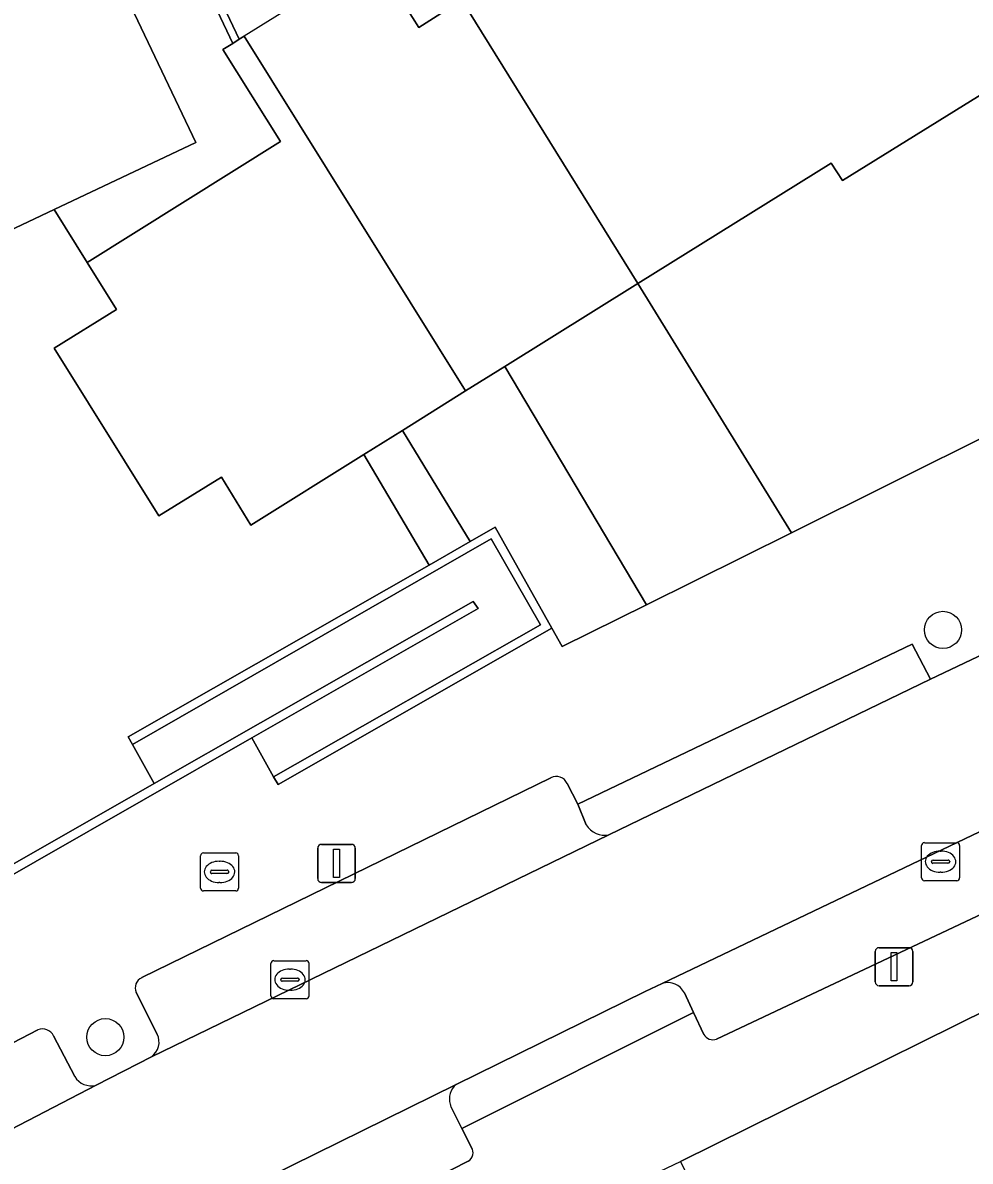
# Model space of a CAD drawing. Extents: x 159716 to 160783, y 383290 to 384031.
# Drawn here: x 160528.52 to 160553.45, y 383407.99 to 383437.94 of the extents above; entities that cross this region are included whole.
import ezdxf

# ---------------------------------------------------------------- set-up
doc = ezdxf.new("R2010")
doc.units = 0
for name, color, linetype in [('IMGEO_Boom', 7, 'Continuous'), ('IMGEO_Brandkraan', 7, 'Continuous'), ('IMGEO_Erf', 7, 'Continuous'), ('IMGEO_Kolk', 7, 'Continuous'), ('IMGEO_Lichtmast', 7, 'Continuous'), ('IMGEO_Muur', 7, 'Continuous'), ('IMGEO_Pand', 7, 'Continuous'), ('IMGEO_Pand_overbouw', 7, 'Continuous'), ('IMGEO_Parkeervlak_open', 7, 'Continuous'), ('IMGEO_Rijbaan_lokaal_open', 7, 'Continuous'), ('IMGEO_Voetpad_op_trap', 7, 'Continuous'), ('IMGEO_Voetpad_open', 7, 'Continuous')]:
    doc.layers.add(name, color=color, linetype=linetype)

msp = doc.modelspace()

# ---------------------------------------------------------------- linework, layer by layer
at = {"layer": 'IMGEO_Boom'}
for centre in [(160552.733, 383421.967), (160530.698, 383411.254)]:
    msp.add_circle(centre, 0.489, dxfattribs=at)
at = {"layer": 'IMGEO_Brandkraan'}
for p, q in [((160533.2, 383415.175), (160533.2, 383416.027)), ((160533.275, 383416.101), (160534.127, 383416.101)), ((160534.201, 383416.027), (160534.201, 383415.175)), ((160533.688, 383415.881), (160533.713, 383415.881)), ((160533.459, 383415.595), (160533.459, 383415.607)), ((160533.897, 383415.558), (160533.499, 383415.558)), ((160533.502, 383415.644), (160533.9, 383415.644)), ((160533.943, 383415.607), (160533.943, 383415.595)), ((160534.127, 383415.101), (160533.275, 383415.101)), ((160533.711, 383415.321), (160533.686, 383415.321))]:
    msp.add_line(p, q, dxfattribs=at)
for points in [[(160533.2, 383415.175), (160533.2, 383416.027)], [(160533.275, 383416.101), (160534.127, 383416.101)], [(160534.201, 383416.027), (160534.201, 383415.175)], [(160534.127, 383415.101), (160533.275, 383415.101)]]:
    msp.add_lwpolyline(points, dxfattribs=at)
for centre, radius, start, end in [((160533.277, 383416.025), 0.0765, 91.552, 178.448), ((160533.277, 383416.025), 0.0765, 91.552, 178.448), ((160534.125, 383416.025), 0.0765, 1.552, 88.448), ((160534.125, 383416.025), 0.0765, 1.552, 88.448), ((160533.499, 383415.604), 0.0403, 85.8775, 175.7526), ((160533.496, 383415.594), 0.0366, 178.938, 274.7102), ((160533.9, 383415.601), 0.043, 264.8664, 352.4533), ((160533.904, 383415.606), 0.0386, 1.7309, 96.639), ((160533.277, 383415.177), 0.0765, 181.552, 268.448), ((160533.277, 383415.177), 0.0765, 181.552, 268.448), ((160534.125, 383415.177), 0.0765, 271.552, 358.448), ((160534.125, 383415.177), 0.0765, 271.552, 358.448)]:
    msp.add_arc(centre, radius, start, end, dxfattribs=at)
for centre, major_axis, ratio, start_param, end_param in [((160533.687, 383415.601), (-0.387, 0.002), 0.722429, 4.712389, 7.853982), ((160533.712, 383415.601), (-0.39, 0.002), 0.717154, 1.570796, 4.712389)]:
    msp.add_ellipse(centre, major_axis=major_axis, ratio=ratio, start_param=start_param, end_param=end_param, dxfattribs=at)
at = {"layer": 'IMGEO_Erf'}
msp.add_lwpolyline([(160527.104, 383452.48), (160534.221, 383437.504), (160534.349, 383437.582), (160540.171, 383428.254), (160541.204, 383428.898), (160544.704, 383431.083), (160540.077, 383438.534), (160538.946, 383437.815), (160538.61, 383438.344)], dxfattribs=at)
at = {"layer": 'IMGEO_Kolk'}
for p, q in [((160552.17, 383415.444), (160552.17, 383416.296)), ((160552.245, 383416.37), (160553.097, 383416.37)), ((160553.171, 383416.296), (160553.171, 383415.444)), ((160552.658, 383416.15), (160552.683, 383416.15)), ((160552.429, 383415.864), (160552.429, 383415.876)), ((160552.867, 383415.827), (160552.469, 383415.827)), ((160552.472, 383415.913), (160552.87, 383415.913)), ((160552.913, 383415.876), (160552.913, 383415.864)), ((160552.681, 383415.59), (160552.656, 383415.59)), ((160553.097, 383415.37), (160552.245, 383415.37)), ((160535.053, 383412.34), (160535.053, 383413.192)), ((160535.128, 383413.266), (160535.98, 383413.266)), ((160535.541, 383413.046), (160535.566, 383413.046)), ((160536.054, 383413.192), (160536.054, 383412.34)), ((160535.312, 383412.76), (160535.312, 383412.772)), ((160535.75, 383412.723), (160535.352, 383412.723)), ((160535.355, 383412.809), (160535.753, 383412.809)), ((160535.796, 383412.772), (160535.796, 383412.76)), ((160535.564, 383412.486), (160535.539, 383412.486)), ((160535.98, 383412.266), (160535.128, 383412.266))]:
    msp.add_line(p, q, dxfattribs=at)
for points in [[(160552.17, 383415.444), (160552.17, 383416.296)], [(160552.245, 383416.37), (160553.097, 383416.37)], [(160553.171, 383416.296), (160553.171, 383415.444)], [(160553.097, 383415.37), (160552.245, 383415.37)], [(160535.053, 383412.34), (160535.053, 383413.192)], [(160535.128, 383413.266), (160535.98, 383413.266)], [(160536.054, 383413.192), (160536.054, 383412.34)], [(160535.98, 383412.266), (160535.128, 383412.266)]]:
    msp.add_lwpolyline(points, dxfattribs=at)
for centre, radius, start, end in [((160552.247, 383416.294), 0.0765, 91.552, 178.448), ((160552.247, 383416.294), 0.0765, 91.552, 178.448), ((160553.095, 383416.294), 0.0765, 1.552, 88.448), ((160553.095, 383416.294), 0.0765, 1.552, 88.448), ((160552.469, 383415.873), 0.0403, 85.8775, 175.7526), ((160552.466, 383415.863), 0.0366, 178.938, 274.7102), ((160552.87, 383415.87), 0.043, 264.8664, 352.4533), ((160552.874, 383415.875), 0.0386, 1.7309, 96.639), ((160552.247, 383415.446), 0.0765, 181.552, 268.448), ((160552.247, 383415.446), 0.0765, 181.552, 268.448), ((160553.095, 383415.446), 0.0765, 271.552, 358.448), ((160553.095, 383415.446), 0.0765, 271.552, 358.448), ((160535.13, 383413.19), 0.0765, 91.552, 178.448), ((160535.13, 383413.19), 0.0765, 91.552, 178.448), ((160535.978, 383413.19), 0.0765, 1.552, 88.448), ((160535.978, 383413.19), 0.0765, 1.552, 88.448), ((160535.352, 383412.769), 0.0403, 85.8775, 175.7526), ((160535.349, 383412.759), 0.0366, 178.938, 274.7102), ((160535.753, 383412.766), 0.043, 264.8664, 352.4533), ((160535.757, 383412.771), 0.0386, 1.7309, 96.639), ((160535.13, 383412.342), 0.0765, 181.552, 268.448), ((160535.13, 383412.342), 0.0765, 181.552, 268.448), ((160535.978, 383412.342), 0.0765, 271.552, 358.448), ((160535.978, 383412.342), 0.0765, 271.552, 358.448)]:
    msp.add_arc(centre, radius, start, end, dxfattribs=at)
for centre, major_axis, ratio, start_param, end_param in [((160552.657, 383415.87), (-0.387, 0.002), 0.722429, 4.712389, 7.853982), ((160552.682, 383415.87), (-0.39, 0.002), 0.717154, 1.570796, 4.712389), ((160535.54, 383412.766), (-0.387, 0.002), 0.722429, 4.712389, 7.853982), ((160535.565, 383412.766), (-0.39, 0.002), 0.717154, 1.570796, 4.712389)]:
    msp.add_ellipse(centre, major_axis=major_axis, ratio=ratio, start_param=start_param, end_param=end_param, dxfattribs=at)
at = {"layer": 'IMGEO_Lichtmast'}
for p, q in [((160536.383, 383416.326), (160537.173, 383416.326)), ((160537.173, 383416.326), (160536.383, 383416.326)), ((160536.283, 383415.426), (160536.283, 383416.226)), ((160536.283, 383416.226), (160536.283, 383415.426)), ((160537.273, 383416.226), (160537.273, 383415.426)), ((160537.273, 383415.426), (160537.273, 383416.226)), ((160537.173, 383415.326), (160536.383, 383415.326)), ((160536.383, 383415.326), (160537.173, 383415.326)), ((160551.053, 383413.608), (160551.843, 383413.608)), ((160551.843, 383413.608), (160551.053, 383413.608)), ((160550.953, 383412.708), (160550.953, 383413.508)), ((160550.953, 383413.508), (160550.953, 383412.708)), ((160551.943, 383413.508), (160551.943, 383412.708)), ((160551.943, 383412.708), (160551.943, 383413.508)), ((160551.843, 383412.608), (160551.053, 383412.608)), ((160551.053, 383412.608), (160551.843, 383412.608))]:
    msp.add_line(p, q, dxfattribs=at)
for points in [[(160536.703, 383416.201), (160536.853, 383416.201), (160536.853, 383415.451), (160536.703, 383415.451), (160536.703, 383416.201)], [(160551.373, 383413.483), (160551.523, 383413.483), (160551.523, 383412.733), (160551.373, 383412.733), (160551.373, 383413.483)]]:
    msp.add_lwpolyline(points, dxfattribs=at)
for centre, start, end in [((160536.383, 383416.226), 90, 180), ((160536.383, 383416.226), 90, 180), ((160537.173, 383416.226), 0, 90), ((160537.173, 383416.226), 360, 90), ((160536.383, 383415.426), 180, 270), ((160536.383, 383415.426), 180, 270), ((160537.173, 383415.426), 270, 0), ((160537.173, 383415.426), 270, 0), ((160551.053, 383413.508), 90, 180), ((160551.053, 383413.508), 90, 180), ((160551.843, 383413.508), 0, 90), ((160551.843, 383413.508), 360, 90), ((160551.053, 383412.708), 180, 270), ((160551.053, 383412.708), 180, 270), ((160551.843, 383412.708), 270, 0), ((160551.843, 383412.708), 270, 0)]:
    msp.add_arc(centre, 0.1, start, end, dxfattribs=at)
at = {"layer": 'IMGEO_Muur'}
for points in [[(160526.938, 383452.377), (160534.047, 383437.396), (160534.221, 383437.504), (160527.104, 383452.48)], [(160542.445, 383422.012), (160540.956, 383424.666), (160540.295, 383424.289), (160539.219, 383423.674), (160531.301, 383419.153), (160531.411, 383418.956), (160540.851, 383424.362), (160542.141, 383422.099), (160535.118, 383418.101), (160535.243, 383417.901)], [(160534.552, 383419.126), (160540.501, 383422.526), (160540.372, 383422.711), (160531.983, 383417.925), (160523.023, 383412.813), (160523.142, 383412.604)]]:
    msp.add_lwpolyline(points, close=True, dxfattribs=at)
at = {"layer": 'IMGEO_Pand'}
msp.add_lwpolyline([(160538.61, 383438.344), (160538.946, 383437.815), (160540.077, 383438.534), (160544.704, 383431.083), (160549.791, 383434.248), (160550.087, 383433.786), (160553.899, 383436.147), (160556.735, 383428.501), (160573.006, 383436.567), (160574.435, 383440.833)], dxfattribs=at)
for points in [[(160523.178, 383435.884), (160525.289, 383431.447), (160525.421, 383431.17), (160529.348, 383433.026), (160533.079, 383434.789), (160530.836, 383439.503)], [(160538.512, 383427.217), (160540.171, 383428.254), (160534.349, 383437.582), (160534.221, 383437.504), (160534.047, 383437.396), (160533.791, 383437.239), (160535.306, 383434.813), (160530.217, 383431.636), (160530.99, 383430.397), (160529.353, 383429.375), (160532.106, 383424.966), (160533.756, 383425.984), (160534.523, 383424.723), (160537.495, 383426.581)], [(160577.746, 383412.172), (160574.4, 383418.928), (160573.117, 383421.51), (160561.391, 383415.694), (160561.782, 383414.869), (160558.029, 383412.952), (160557.591, 383413.809), (160545.828, 383407.983), (160550.329, 383398.897), (160546.728, 383397.189), (160549.349, 383392.067), (160551.487, 383387.889), (160552.375, 383386.153), (160563.405, 383389.892), (160563.227, 383390.604), (160564.354, 383391.079), (160564.414, 383391.85), (160565.184, 383392.087), (160565.969, 383385.858), (160579.957, 383390.583)]]:
    msp.add_lwpolyline(points, close=True, dxfattribs=at)
at = {"layer": 'IMGEO_Pand_overbouw'}
msp.add_lwpolyline([(160540.171, 383428.254), (160544.704, 383431.083), (160540.077, 383438.534), (160538.946, 383437.815), (160538.61, 383438.344), (160537.856, 383439.546), (160537.756, 383439.708), (160534.349, 383437.582)], close=True, dxfattribs=at)
at = {"layer": 'IMGEO_Parkeervlak_open'}
for points in [[(160553.899, 383436.147), (160550.087, 383433.786), (160549.791, 383434.248), (160544.704, 383431.083), (160548.749, 383424.517), (160556.735, 383428.501)], [(160541.204, 383428.898), (160540.171, 383428.254), (160538.512, 383427.217), (160540.295, 383424.289), (160540.956, 383424.666), (160542.445, 383422.012), (160542.719, 383421.532), (160544.934, 383422.629)]]:
    msp.add_lwpolyline(points, close=True, dxfattribs=at)
for points in [[(160567.316, 383421.198), (160566.607, 383422.699), (160555.292, 383417.414), (160545.348, 383412.666)], [(160546.777, 383411.203), (160567.2, 383420.842)], [(160542.419, 383418.078), (160531.654, 383412.819)], [(160543.348, 383416.836), (160543.129, 383417.385), (160542.847, 383417.927)], [(160531.91, 383410.739), (160543.945, 383416.579)], [(160531.508, 383412.43), (160532.059, 383411.335)], [(160545.93, 383412.417), (160546.173, 383411.899), (160546.441, 383411.328)], [(160528.921, 383411.449), (160512.365, 383402.846), (160501.523, 383397.013)], [(160529.89, 383410.217), (160529.336, 383411.29)], [(160501.848, 383394.965), (160513.141, 383401.003), (160530.454, 383409.992)], [(160539.926, 383410.012), (160534.377, 383407.269), (160523.421, 383401.631)], [(160540.332, 383408.355), (160540.078, 383408.855), (160539.795, 383409.414)], [(160524.961, 383400.208), (160540.246, 383407.99)]]:
    msp.add_lwpolyline(points, dxfattribs=at)
for centre, radius, start, end in [((160542.559, 383417.792), 0.318, 25.1145, 116.0194), ((160543.831, 383417.137), 0.569, 211.8926, 281.525), ((160531.781, 383412.549), 0.298, 115.2418, 203.6138), ((160545.497, 383412.21), 0.48, 25.5766, 108.0975), ((160529.043, 383411.146), 0.326, 26.1057, 111.9674), ((160531.642, 383411.123), 0.468, 304.926, 27.0015), ((160546.683, 383411.464), 0.278, 209.4142, 289.773), ((160530.323, 383410.484), 0.509, 211.6021, 284.9003), ((160540.252, 383409.627), 0.505, 130.2637, 195.977), ((160540.348, 383409.666), 0.607, 196.9918, 204.4593), ((160540.11, 383408.215), 0.262, 301.1454, 32.3386)]:
    msp.add_arc(centre, radius, start, end, dxfattribs=at)
at = {"layer": 'IMGEO_Rijbaan_lokaal_open'}
msp.add_lwpolyline([(160544.704, 383431.083), (160541.204, 383428.898), (160544.934, 383422.629), (160548.749, 383424.517)], close=True, dxfattribs=at)
for points in [[(160566.75, 383423.562), (160569.473, 383424.81), (160573.889, 383426.883), (160572.337, 383430.071), (160570.844, 383429.371), (160567.932, 383427.997), (160567.354, 383427.724), (160566.554, 383427.332), (160554.01, 383421.434), (160552.404, 383420.67), (160543.945, 383416.579), (160531.91, 383410.739), (160530.454, 383409.992), (160513.141, 383401.003), (160501.848, 383394.965), (160500.433, 383394.16), (160486.541, 383386.343), (160481.968, 383383.62), (160476.209, 383380.206), (160475.436, 383379.714), (160471.815, 383377.547), (160469.684, 383376.287)], [(160539.926, 383410.012), (160544.901, 383412.453), (160545.348, 383412.666), (160555.292, 383417.414), (160566.607, 383422.699), (160566.509, 383422.904)], [(160511.921, 383395.566), (160516.691, 383398.094), (160517.616, 383398.584), (160522.475, 383401.136), (160523.421, 383401.631), (160534.377, 383407.269), (160539.926, 383410.012)]]:
    msp.add_lwpolyline(points, dxfattribs=at)
at = {"layer": 'IMGEO_Voetpad_op_trap'}
msp.add_lwpolyline([(160538.512, 383427.217), (160537.495, 383426.581), (160539.219, 383423.674), (160540.295, 383424.289)], close=True, dxfattribs=at)
at = {"layer": 'IMGEO_Voetpad_open'}
for points in [[(160524.847, 383456.797), (160523.022, 383455.929), (160524.109, 383453.645), (160526.351, 383448.931), (160528.594, 383444.217), (160530.836, 383439.503), (160533.079, 383434.789), (160529.348, 383433.026), (160530.217, 383431.636), (160535.306, 383434.813), (160533.791, 383437.239), (160534.047, 383437.396), (160526.938, 383452.377)], [(160535.118, 383418.101), (160542.141, 383422.099), (160540.851, 383424.362), (160531.411, 383418.956), (160531.983, 383417.925), (160540.372, 383422.711), (160540.501, 383422.526), (160534.552, 383419.126)]]:
    msp.add_lwpolyline(points, close=True, dxfattribs=at)
for points in [[(160566.554, 383427.332), (160567.354, 383427.724), (160567.932, 383427.997), (160570.844, 383429.371), (160572.337, 383430.071), (160574.53, 383431.1), (160573.006, 383436.567), (160556.735, 383428.501), (160548.749, 383424.517), (160544.934, 383422.629), (160542.719, 383421.532), (160542.445, 383422.012), (160535.243, 383417.901), (160535.118, 383418.101), (160534.552, 383419.126), (160523.142, 383412.604)], [(160523.023, 383412.813), (160531.983, 383417.925), (160531.411, 383418.956), (160531.301, 383419.153), (160539.219, 383423.674), (160537.495, 383426.581), (160534.523, 383424.723), (160533.756, 383425.984), (160532.106, 383424.966), (160529.353, 383429.375), (160530.99, 383430.397), (160530.217, 383431.636), (160529.348, 383433.026), (160525.421, 383431.17)], [(160527.992, 383399.461), (160532.894, 383401.829), (160537.898, 383404.123), (160543.135, 383406.701), (160545.828, 383407.983), (160557.591, 383413.809), (160561.391, 383415.694), (160573.117, 383421.51), (160573.889, 383426.883), (160569.473, 383424.81), (160566.75, 383423.562)], [(160542.847, 383417.927), (160543.129, 383417.385), (160551.924, 383421.59), (160552.404, 383420.67), (160554.01, 383421.434)], [(160543.945, 383416.579), (160552.404, 383420.67), (160551.924, 383421.59), (160543.129, 383417.385), (160543.348, 383416.836)], [(160567.2, 383420.842), (160546.777, 383411.203)], [(160531.654, 383412.819), (160542.419, 383418.078)], [(160532.059, 383411.335), (160531.508, 383412.43)], [(160545.348, 383412.666), (160544.901, 383412.453), (160539.926, 383410.012)], [(160546.173, 383411.899), (160545.93, 383412.417)], [(160539.795, 383409.414), (160540.078, 383408.855), (160546.173, 383411.899)], [(160546.441, 383411.328), (160546.173, 383411.899), (160540.078, 383408.855), (160540.332, 383408.355)], [(160501.523, 383397.013), (160512.365, 383402.846), (160528.921, 383411.449)], [(160529.336, 383411.29), (160529.89, 383410.217)], [(160530.454, 383409.992), (160531.91, 383410.739)], [(160540.246, 383407.99), (160524.961, 383400.208)]]:
    msp.add_lwpolyline(points, dxfattribs=at)
for centre, radius, start, end in [((160542.559, 383417.792), 0.318, 25.1145, 116.0194), ((160543.831, 383417.137), 0.569, 211.8926, 281.525), ((160531.781, 383412.549), 0.298, 115.2418, 203.6138), ((160545.497, 383412.21), 0.48, 25.5766, 108.0975), ((160529.043, 383411.146), 0.326, 26.1057, 111.9674), ((160531.642, 383411.123), 0.468, 304.926, 27.0015), ((160546.683, 383411.464), 0.278, 209.4142, 289.773), ((160530.323, 383410.484), 0.509, 211.6021, 284.9003), ((160540.252, 383409.627), 0.505, 130.2637, 195.977), ((160540.348, 383409.666), 0.607, 196.9918, 204.4593), ((160540.11, 383408.215), 0.262, 301.1454, 32.3386)]:
    msp.add_arc(centre, radius, start, end, dxfattribs=at)

doc.saveas('drawing.dxf')
